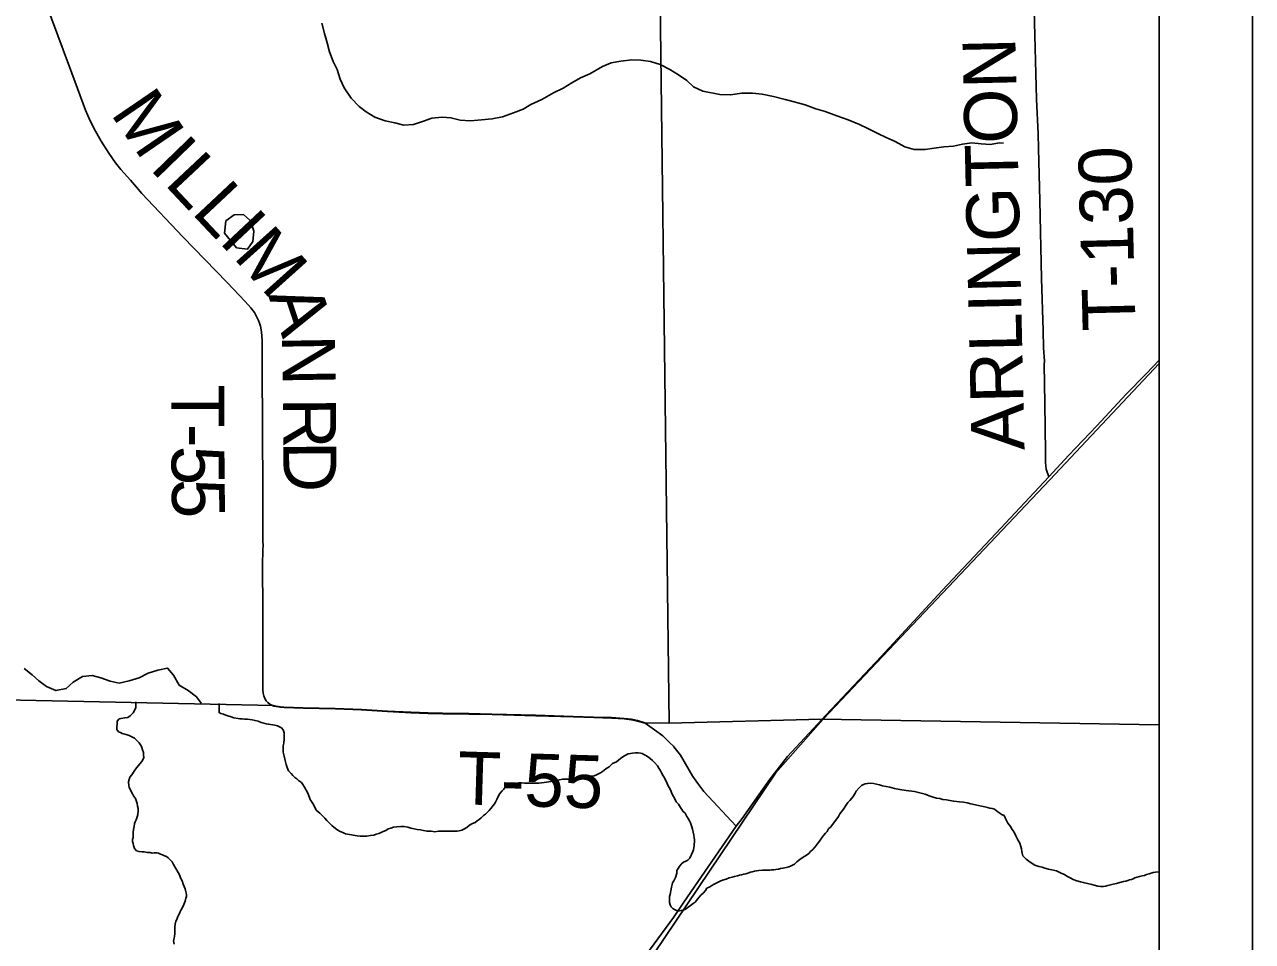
# Model space of a CAD drawing. Extents: x 0 to 34, y 0 to 22.
# Drawn here: x 27.323 to 28.64, y 15.082 to 16.067 of the extents above; entities that cross this region are included whole.
import ezdxf

# ---------------------------------------------------------------- set-up
doc = ezdxf.new("R2010")
doc.units = 0
for name, color, linetype in [('GM_X_Minor_Lake', 7, 'Continuous'), ('GM_X_Minor_River', 7, 'Continuous'), ('GM_X_Rail_Line', 7, 'Continuous'), ('GM_X_State_Route', 7, 'Continuous'), ('GM_X_Township_Road', 7, 'Continuous'), ('GM_X_Township_Road_Text', 7, 'Continuous'), ('SH_Cut_Line', 7, 'Continuous'), ('SH_Data', 7, 'Continuous')]:
    doc.layers.add(name, color=color, linetype=linetype)

msp = doc.modelspace()

# ---------------------------------------------------------------- linework, layer by layer
at = {"layer": 'GM_X_Minor_Lake'}
for points in [[(27.5646, 15.8565), (27.5578, 15.8629), (27.5479, 15.8625), (27.5388, 15.856)], [(27.5388, 15.856), (27.5374, 15.8426), (27.5439, 15.8347), (27.5504, 15.8268), (27.5622, 15.8257), (27.5679, 15.8337), (27.5689, 15.8447), (27.5658, 15.8554), (27.5646, 15.8565)]]:
    msp.add_lwpolyline(points, dxfattribs=at)
at = {"layer": 'GM_X_Minor_River'}
for points in [[(27.6418, 16.068), (27.6446, 16.057), (27.6477, 16.0471), (27.65, 16.0373), (27.6539, 16.027), (27.6585, 16.0183), (27.6616, 16.0081), (27.6659, 15.9986), (27.6732, 15.9876), (27.682, 15.9785), (27.6896, 15.9729), (27.6988, 15.9672), (27.7098, 15.9631), (27.7201, 15.9613), (27.73, 15.9587), (27.7402, 15.9595), (27.7508, 15.963), (27.7599, 15.9661), (27.7709, 15.9673), (27.7804, 15.9666), (27.7903, 15.964), (27.8014, 15.9633), (27.8131, 15.9645), (27.8245, 15.9654), (27.8359, 15.9677), (27.8477, 15.972), (27.8579, 15.9758), (27.8662, 15.9808), (27.8779, 15.9862), (27.8904, 15.9935), (27.901, 15.9982), (27.9101, 16.0039), (27.9196, 16.0093), (27.9294, 16.0136), (27.943, 16.0216), (27.9525, 16.0255), (27.9628, 16.0275), (27.9745, 16.0287), (27.984, 16.0284), (27.9947, 16.0269), (28.0049, 16.0239), (28.0152, 16.0183), (28.0244, 16.0126), (28.0336, 16.0066), (28.0408, 15.9998), (28.0507, 15.9953)], [(28.0507, 15.9953), (28.069, 15.9916), (28.0804, 15.9913), (28.0925, 15.9929), (28.1039, 15.993), (28.1142, 15.9919), (28.1264, 15.9893), (28.1389, 15.986), (28.1488, 15.9838), (28.1606, 15.9804), (28.172, 15.9763), (28.1819, 15.9733), (28.1945, 15.9685), (28.2067, 15.9644), (28.2189, 15.9595), (28.2277, 15.955), (28.2383, 15.9498), (28.2475, 15.9453), (28.257, 15.9411), (28.2673, 15.9355), (28.2776, 15.9325), (28.2894, 15.9326), (28.2988, 15.9338), (28.3091, 15.9354), (28.3197, 15.9362), (28.3292, 15.9382), (28.3394, 15.9398), (28.3493, 15.9387), (28.3592, 15.938), (28.3687, 15.9396), (28.3733, 15.9392)], [(27.3226, 15.3755), (27.331, 15.3687), (27.3383, 15.3623), (27.3463, 15.3563), (27.3566, 15.3518), (27.3676, 15.3538), (27.3751, 15.3607), (27.385, 15.3668), (27.3956, 15.368), (27.4047, 15.3654), (27.4146, 15.3617), (27.4245, 15.3598), (27.4351, 15.3622), (27.4458, 15.3653), (27.4556, 15.3703), (27.4658, 15.3738), (27.4764, 15.3758), (27.4826, 15.3682), (27.4887, 15.3576), (27.4986, 15.352), (27.5074, 15.3452), (27.5124, 15.3382)], [(27.4424, 15.3396), (27.4423, 15.3333), (27.4396, 15.3279), (27.4362, 15.3245), (27.4336, 15.323), (27.4305, 15.3226), (27.4264, 15.3218), (27.4245, 15.3214), (27.4222, 15.3188), (27.4219, 15.31), (27.4238, 15.3074), (27.4257, 15.3066), (27.4276, 15.3058), (27.4306, 15.3051), (27.4329, 15.3043), (27.4352, 15.3036), (27.4374, 15.3025), (27.4409, 15.3006), (27.4428, 15.299), (27.4458, 15.2956), (27.4481, 15.2926), (27.4489, 15.2907), (27.4496, 15.288), (27.4504, 15.2854), (27.4504, 15.2827), (27.4508, 15.2797), (27.4489, 15.2755), (27.4467, 15.2732), (27.4451, 15.2713), (27.4429, 15.269), (27.4406, 15.2652), (27.438, 15.2614), (27.4357, 15.2587), (27.4346, 15.2538), (27.4349, 15.25), (27.4353, 15.2477), (27.4388, 15.2409), (27.4399, 15.2386), (27.4418, 15.2359), (27.4426, 15.2337), (27.4437, 15.2306), (27.4441, 15.2276), (27.4449, 15.2253), (27.4449, 15.2226), (27.4445, 15.2188), (27.4438, 15.2162), (27.4427, 15.2131), (27.4415, 15.2109), (27.4408, 15.2089), (27.4404, 15.2059), (27.4397, 15.2025), (27.4393, 15.1994), (27.4393, 15.1964), (27.4393, 15.1941), (27.4389, 15.1918), (27.4389, 15.1899), (27.4393, 15.1877), (27.4397, 15.1854), (27.4409, 15.1823), (27.4431, 15.1797), (27.4458, 15.1789), (27.4492, 15.1786), (27.4511, 15.1786), (27.453, 15.1782), (27.4549, 15.1778), (27.4576, 15.1778), (27.4599, 15.1774), (27.4621, 15.1775), (27.4648, 15.1775), (27.4667, 15.1771), (27.4686, 15.1763), (27.4709, 15.1756), (27.4732, 15.1744), (27.4751, 15.1737), (27.477, 15.1722), (27.4812, 15.168), (27.4827, 15.165), (27.4876, 15.1566), (27.4892, 15.154), (27.4903, 15.1509), (27.4919, 15.1475), (27.493, 15.1441), (27.4942, 15.1414), (27.4953, 15.1388), (27.4961, 15.1357), (27.4965, 15.1327), (27.4965, 15.1308), (27.4961, 15.1289), (27.4953, 15.1258), (27.4938, 15.122), (27.4919, 15.1182), (27.4904, 15.1152), (27.4893, 15.1125), (27.4874, 15.1091), (27.4863, 15.1061), (27.4852, 15.1041), (27.4844, 15.1011), (27.484, 15.0977), (27.484, 15.0954), (27.484, 15.0931), (27.4841, 15.0908)], [(27.5318, 15.3378), (27.5316, 15.3282), (27.5335, 15.327), (27.5365, 15.3263), (27.5388, 15.3255), (27.5411, 15.3248), (27.5445, 15.3236), (27.5475, 15.3225), (27.5521, 15.3218), (27.554, 15.3214), (27.5563, 15.3214), (27.5589, 15.321), (27.562, 15.321), (27.5646, 15.3207), (27.5673, 15.3203), (27.5703, 15.3195), (27.5737, 15.3188), (27.5768, 15.3176), (27.5798, 15.3169), (27.5821, 15.3161), (27.5844, 15.3158), (27.5867, 15.3154), (27.5893, 15.315), (27.5916, 15.3146), (27.5943, 15.3139), (27.5985, 15.3116), (27.6004, 15.3097), (27.6015, 15.3063), (27.6015, 15.3029), (27.6015, 15.2998), (27.6012, 15.2953), (27.6004, 15.2926), (27.6004, 15.2858), (27.6016, 15.2812), (27.6024, 15.2767), (27.6035, 15.2725), (27.6047, 15.2691), (27.6062, 15.2656), (27.6089, 15.2626), (27.6108, 15.2607), (27.613, 15.2584), (27.615, 15.2569), (27.6169, 15.2554), (27.6199, 15.2531), (27.6214, 15.2509), (27.6233, 15.2482), (27.6249, 15.2448), (27.6272, 15.241), (27.6295, 15.2349), (27.6321, 15.2304), (27.6344, 15.2266), (27.6359, 15.2235), (27.6379, 15.2216), (27.6398, 15.2201), (27.6428, 15.2171), (27.6451, 15.2148), (27.6474, 15.2122), (27.65, 15.2095), (27.6527, 15.2068), (27.6565, 15.2038), (27.6592, 15.2019), (27.6615, 15.2004), (27.6645, 15.1993), (27.6672, 15.1981), (27.6694, 15.1978), (27.6797, 15.1959), (27.6831, 15.1955), (27.6865, 15.1955), (27.6903, 15.1955), (27.6941, 15.1963), (27.6976, 15.1967), (27.7002, 15.1975), (27.7029, 15.1982), (27.7055, 15.1994), (27.7078, 15.2005), (27.7105, 15.2017), (27.7131, 15.2032), (27.7158, 15.204), (27.7188, 15.2051), (27.7222, 15.2055), (27.7268, 15.2059), (27.7302, 15.2059), (27.734, 15.2052), (27.7374, 15.204), (27.7408, 15.2033), (27.7443, 15.2025), (27.7477, 15.2022), (27.7511, 15.2014), (27.7549, 15.2007), (27.7591, 15.2007), (27.7633, 15.2003), (27.767, 15.2007), (27.7712, 15.2007), (27.7735, 15.2007), (27.7762, 15.2007), (27.7788, 15.2007), (27.7815, 15.2007), (27.7841, 15.2007), (27.7868, 15.2007), (27.7891, 15.2011), (27.7921, 15.2019)], [(27.7921, 15.2019), (27.7944, 15.203), (27.7974, 15.2049), (27.8005, 15.2072), (27.8035, 15.2091), (27.8065, 15.2103), (27.8084, 15.2118), (27.8107, 15.2133), (27.813, 15.2152), (27.8152, 15.2175), (27.8175, 15.2191), (27.8194, 15.221), (27.8213, 15.2229), (27.8232, 15.2252), (27.827, 15.2301), (27.8281, 15.232), (27.8296, 15.2347), (27.8311, 15.2381), (27.833, 15.2412), (27.8353, 15.2442), (27.8372, 15.2461), (27.8391, 15.2484), (27.8413, 15.2499), (27.844, 15.2507), (27.8474, 15.2518), (27.8508, 15.2522), (27.8531, 15.2526), (27.8561, 15.2526), (27.8592, 15.2522), (27.8626, 15.2523), (27.8664, 15.2523), (27.8706, 15.2523), (27.8748, 15.2523), (27.8805, 15.2531), (27.8854, 15.2538), (27.8896, 15.2546), (27.893, 15.2554), (27.8968, 15.2561), (27.9002, 15.2565), (27.9032, 15.2565), (27.9063, 15.2566), (27.9093, 15.2569), (27.9123, 15.2569), (27.9154, 15.257), (27.9199, 15.257), (27.9234, 15.2577), (27.9272, 15.2585), (27.9309, 15.2597), (27.934, 15.2604), (27.9366, 15.2612), (27.9389, 15.2623), (27.9408, 15.2635), (27.9431, 15.265), (27.9465, 15.2677), (27.9503, 15.27), (27.9537, 15.2734), (27.9579, 15.2753), (27.9601, 15.2772), (27.9624, 15.2787), (27.9658, 15.2814), (27.9704, 15.2837), (27.973, 15.2841), (27.9753, 15.2845), (27.9783, 15.2849), (27.9814, 15.2849), (27.9837, 15.2845), (27.9856, 15.2841), (27.9875, 15.283), (27.9897, 15.2819), (27.9924, 15.2803), (27.9943, 15.2788), (27.9966, 15.2766), (27.9989, 15.2747), (28.0019, 15.2709), (28.0035, 15.2686), (28.005, 15.2663), (28.0065, 15.2633), (28.008, 15.2602), (28.0096, 15.258), (28.0107, 15.2557), (28.0119, 15.253), (28.0126, 15.2511), (28.0145, 15.2477), (28.0157, 15.2458), (28.0168, 15.2435), (28.0176, 15.2413), (28.0191, 15.2382), (28.0207, 15.2356), (28.0222, 15.2325), (28.0245, 15.2299), (28.0268, 15.2261), (28.0283, 15.2242), (28.0294, 15.2223), (28.0317, 15.22), (28.0336, 15.2166), (28.0348, 15.2143), (28.0363, 15.212), (28.0374, 15.2098), (28.0382, 15.2075), (28.039, 15.2056), (28.0397, 15.2029)], [(28.2106, 15.2361), (28.2121, 15.238), (28.214, 15.2418), (28.2151, 15.2437), (28.2181, 15.2471), (28.2208, 15.2498), (28.223, 15.2509), (28.2249, 15.2517), (28.2272, 15.2521), (28.2303, 15.2525), (28.2337, 15.2521), (28.2371, 15.2513), (28.2401, 15.2506), (28.2436, 15.2494), (28.2474, 15.2487), (28.2515, 15.248), (28.2565, 15.2468), (28.2622, 15.2457), (28.269, 15.2446), (28.2778, 15.2435), (28.2835, 15.242), (28.2892, 15.2404), (28.2937, 15.2389), (28.2979, 15.2374), (28.3013, 15.2363), (28.3048, 15.2359), (28.3082, 15.2348), (28.312, 15.2344), (28.3158, 15.2337), (28.32, 15.2329), (28.326, 15.2322), (28.3302, 15.2318), (28.3344, 15.2311), (28.3382, 15.2303), (28.3496, 15.2277), (28.3534, 15.2269), (28.3561, 15.2262), (28.3587, 15.2254), (28.361, 15.225), (28.3637, 15.2243), (28.3671, 15.2216), (28.3694, 15.2201), (28.3713, 15.2186), (28.3739, 15.2175), (28.3751, 15.2152), (28.3762, 15.2129), (28.3781, 15.2095), (28.3808, 15.2057), (28.3827, 15.2027), (28.3846, 15.1996), (28.3865, 15.1958), (28.3888, 15.1917), (28.3907, 15.1879), (28.3919, 15.1845), (28.3927, 15.1818), (28.393, 15.1791), (28.3934, 15.1772), (28.3942, 15.1742), (28.3976, 15.1708), (28.4018, 15.1674), (28.4068, 15.1643), (28.4113, 15.1628), (28.4147, 15.1621), (28.4178, 15.161), (28.4216, 15.1602), (28.425, 15.1595), (28.43, 15.1583), (28.433, 15.1568), (28.436, 15.1553), (28.4387, 15.1542), (28.4414, 15.1527), (28.4448, 15.1508), (28.4482, 15.1489), (28.452, 15.1474), (28.4558, 15.1466), (28.4589, 15.1459), (28.468, 15.1436), (28.4706, 15.1428), (28.4744, 15.1417), (28.4775, 15.1413), (28.4805, 15.1413), (28.4828, 15.1417), (28.4851, 15.1425), (28.4881, 15.1433), (28.4911, 15.144), (28.4946, 15.1448), (28.498, 15.1456), (28.5022, 15.1467), (28.5044, 15.1471), (28.5067, 15.1479), (28.5086, 15.1486), (28.5105, 15.149), (28.5124, 15.1498), (28.5143, 15.1506), (28.5166, 15.1513), (28.5192, 15.1521), (28.5219, 15.1529), (28.5245, 15.1532), (28.5268, 15.1544), (28.5295, 15.1552), (28.5317, 15.1559)], [(28.0398, 15.179), (28.0368, 15.1717), (28.0345, 15.1698), (28.0326, 15.1687), (28.03, 15.1675), (28.0273, 15.1653), (28.0254, 15.1626), (28.0243, 15.1607), (28.0228, 15.1588), (28.0228, 15.1557), (28.0213, 15.1512), (28.0194, 15.1474), (28.0183, 15.1455), (28.0179, 15.1436), (28.0171, 15.1409), (28.0164, 15.1367), (28.0157, 15.1329), (28.0149, 15.1306), (28.0149, 15.1272), (28.0149, 15.1242), (28.0157, 15.1219), (28.0168, 15.1196), (28.0184, 15.1177), (28.0203, 15.1166), (28.0241, 15.1151), (28.0275, 15.1158), (28.0294, 15.1162), (28.0313, 15.1166), (28.0332, 15.1178), (28.0351, 15.1193), (28.0373, 15.1212), (28.0404, 15.1231), (28.0423, 15.1246), (28.0449, 15.128), (28.0468, 15.13), (28.0487, 15.1322), (28.0513, 15.1345), (28.0536, 15.1372), (28.0551, 15.1395), (28.0582, 15.141), (28.0604, 15.1425), (28.0627, 15.1441), (28.0692, 15.1471), (28.0718, 15.1483), (28.0756, 15.1494), (28.079, 15.1506), (28.0821, 15.1513), (28.0847, 15.1521), (28.0878, 15.1529), (28.09, 15.1536), (28.0923, 15.154), (28.0946, 15.1548), (28.0969, 15.1552), (28.0988, 15.1556), (28.1018, 15.1567), (28.1037, 15.1571), (28.106, 15.1579), (28.1082, 15.1582), (28.1109, 15.1586), (28.1147, 15.159), (28.1166, 15.159), (28.1185, 15.159), (28.1204, 15.159), (28.1227, 15.159), (28.1246, 15.1594), (28.1269, 15.1594), (28.1291, 15.1598), (28.1318, 15.1602), (28.1341, 15.1606), (28.1367, 15.161), (28.1401, 15.1617), (28.1428, 15.1625), (28.1447, 15.1633), (28.147, 15.1644), (28.1489, 15.1656), (28.1515, 15.1679), (28.1549, 15.1705), (28.1583, 15.1728), (28.1618, 15.1751), (28.1644, 15.177), (28.1663, 15.1789), (28.1686, 15.1812), (28.1712, 15.1839), (28.1735, 15.1869), (28.1758, 15.19), (28.178, 15.1934), (28.1803, 15.1961), (28.1822, 15.1987), (28.1841, 15.2006), (28.1856, 15.2033), (28.1875, 15.2052), (28.1943, 15.214), (28.1962, 15.2166), (28.1977, 15.2193), (28.1992, 15.2212), (28.2007, 15.2231), (28.2022, 15.2254), (28.2041, 15.2284), (28.2064, 15.2315), (28.2083, 15.2338), (28.2106, 15.2361)], [(28.0397, 15.2029), (28.0409, 15.1965), (28.0413, 15.1938), (28.0417, 15.1919), (28.0417, 15.1892), (28.0413, 15.1873), (28.0413, 15.1854), (28.0406, 15.1809), (28.0398, 15.179)], [(28.5317, 15.1559), (28.534, 15.1563), (28.5363, 15.1567), (28.5397, 15.1571), (28.5404, 15.1571)], [(27.4841, 15.0908), (27.4837, 15.0882), (27.4833, 15.0859), (27.4829, 15.0832), (27.4833, 15.0794)]]:
    msp.add_lwpolyline(points, dxfattribs=at)
at = {"layer": 'GM_X_Rail_Line'}
for points in [[(27.9855, 17.2071), (27.9858, 17.1891), (27.9866, 17.1549), (27.9871, 17.1333), (27.9872, 17.1053), (27.9893, 17.0028), (27.9919, 16.8537), (27.9936, 16.7636), (27.9941, 16.7108), (27.9952, 16.6488), (27.9951, 16.6426), (27.9965, 16.5526), (27.997, 16.536), (27.9971, 16.5306), (27.9983, 16.4909), (27.9991, 16.4258), (28.0001, 16.398), (28.0004, 16.3862), (28.0012, 16.3791), (28.0145, 15.3166), (28.178, 15.3211), (28.5404, 15.3151), (28.5404, 20.2992)], [(28.1797, 15.3209), (28.4229, 15.5781), (28.5404, 15.7028)], [(27.73, 14.721), (27.7658, 14.794), (27.7774, 14.8544), (27.832, 14.8519), (27.8568, 14.8586), (27.8857, 14.8892), (27.9626, 15.0165), (28.1288, 15.263), (28.1797, 15.3209)]]:
    msp.add_lwpolyline(points, dxfattribs=at)
at = {"layer": 'GM_X_State_Route'}
msp.add_line((28.0304, 15.1246), (28.0865, 15.2061), dxfattribs=at)
for points in [[(28.1783, 15.3206), (28.1826, 15.3252), (28.2419, 15.3885), (28.3076, 15.459), (28.3651, 15.5202), (28.4219, 15.5811), (28.4435, 15.6043), (28.4733, 15.6359), (28.505, 15.67), (28.5265, 15.6919), (28.5404, 15.7065)], [(28.0865, 15.2061), (28.093, 15.2144), (28.1218, 15.2556), (28.1414, 15.2809), (28.1783, 15.3206)], [(27.9517, 15.0231), (27.9671, 15.0401), (27.9947, 15.0746), (28.0192, 15.1083), (28.0304, 15.1246)]]:
    msp.add_lwpolyline(points, dxfattribs=at)
at = {"layer": 'GM_X_Township_Road'}
for points in [[(28.4219, 15.5811), (28.419, 15.5894), (28.4183, 15.5964), (28.4183, 15.6076), (28.4178, 15.6598), (28.417, 15.702), (28.4172, 15.7053), (28.4162, 15.7198), (28.4157, 15.7381), (28.4142, 15.7939), (28.4121, 15.8778), (28.4109, 15.9337), (28.4106, 15.9492), (28.4088, 15.9864), (28.4061, 16.0825), (28.4049, 16.1072), (28.4046, 16.1314), (28.4028, 16.1957), (28.4019, 16.2266), (28.4015, 16.2513), (28.4014, 16.2761), (28.4001, 16.3382), (28.399, 16.3786), (28.3976, 16.4221)], [(27.5904, 15.3351), (27.5881, 15.336), (27.5862, 15.3371), (27.5839, 15.3389), (27.5822, 15.3409), (27.5808, 15.3434), (27.5797, 15.3461), (27.5791, 15.3491), (27.5787, 15.3521), (27.5786, 15.3551), (27.5787, 15.3613), (27.5786, 15.4048), (27.5786, 15.439), (27.5782, 15.4854), (27.5787, 15.5038), (27.579, 15.5069), (27.5786, 15.5129), (27.5787, 15.5222), (27.5784, 15.5657), (27.5779, 15.6994), (27.5777, 15.7274), (27.5771, 15.7368), (27.5759, 15.743), (27.575, 15.746), (27.574, 15.749), (27.5712, 15.7547), (27.5695, 15.7574), (27.5658, 15.7625), (27.5596, 15.7695), (27.5402, 15.7897), (27.4926, 15.8389), (27.4489, 15.8854), (27.443, 15.8921), (27.4365, 15.8995), (27.4262, 15.9111), (27.4204, 15.9183), (27.4133, 15.9285), (27.4051, 15.9416), (27.3989, 15.9523), (27.3933, 15.9634), (27.3884, 15.9748), (27.3711, 16.0213), (27.3452, 16.0913)], [(27.9888, 15.3166), (27.9807, 15.319), (27.9743, 15.3204), (27.9664, 15.3214), (27.9529, 15.3222), (27.9337, 15.3227), (27.9119, 15.3234), (27.8714, 15.3247), (27.8246, 15.326), (27.7997, 15.3264), (27.7717, 15.3269), (27.7561, 15.3273), (27.7375, 15.3279), (27.7125, 15.3293), (27.6845, 15.3309), (27.6565, 15.332), (27.6222, 15.3328), (27.6014, 15.3335), (27.5977, 15.3338), (27.5932, 15.3345), (27.5904, 15.3351)], [(28.0197, 15.2912), (28.0191, 15.2919), (28.0152, 15.2957), (28.0076, 15.3031), (27.9987, 15.3097), (27.9888, 15.3166)], [(28.0865, 15.2061), (28.0516, 15.2434), (28.0452, 15.252), (28.0399, 15.2594), (28.0268, 15.2825), (28.0197, 15.2912)]]:
    msp.add_lwpolyline(points, dxfattribs=at)
at = {"layer": 'SH_Cut_Line'}
for points in [[(26.6735, 15.355), (27.5902, 15.3356), (27.593, 15.335), (27.5975, 15.3343), (27.6012, 15.3341), (27.622, 15.3334), (27.6563, 15.3326), (27.6843, 15.3315), (27.7123, 15.3298), (27.7372, 15.3284), (27.7559, 15.3278), (27.7715, 15.3275), (27.7995, 15.327), (27.8244, 15.3265), (27.8712, 15.3252), (27.9117, 15.324), (27.9335, 15.3233), (27.9527, 15.3227), (27.9662, 15.3219), (27.9741, 15.3209), (27.9805, 15.3196), (27.9886, 15.3172), (28.0145, 15.3166), (28.178, 15.3211), (28.5404, 15.3151), (28.5404, 20.9)], [(28.5404, 14.1), (28.5404, 15.3151), (28.178, 15.3211), (28.0145, 15.3166), (27.9886, 15.3172), (27.9805, 15.3196), (27.9741, 15.3209), (27.9662, 15.3219), (27.9527, 15.3227), (27.9335, 15.3233), (27.9117, 15.324), (27.8712, 15.3252), (27.8244, 15.3265), (27.7995, 15.327), (27.7715, 15.3275), (27.7559, 15.3278), (27.7372, 15.3284), (27.7123, 15.3298), (27.6843, 15.3315), (27.6563, 15.3326), (27.622, 15.3334), (27.6012, 15.3341), (27.5975, 15.3343), (27.593, 15.335), (27.5902, 15.3356), (26.6735, 15.355)]]:
    msp.add_lwpolyline(points, dxfattribs=at)
at = {"layer": 'SH_Data'}
for p, q in [((28.6404, 21), (28.6404, 14)), ((28.5404, 20.9), (28.5404, 14.1))]:
    msp.add_line(p, q, dxfattribs=at)

# ---------------------------------------------------------------- texts
at = {"layer": 'GM_X_Township_Road_Text'}
for s, height, rotation, p in [('ARLINGTON', 0.05682, 91.2887, (28.3959, 15.6101)), ('M', 0.0568, 304.3692, (27.4144, 15.9713)), ('I', 0.0568, 314.1305, (27.4559, 15.9122)), ('L', 0.0568, 313.2118, (27.472, 15.8957)), ('T-130', 0.05682, 91.4128, (28.5151, 15.7383)), ('L', 0.0568, 313.2169, (27.5011, 15.8647)), ('I', 0.0568, 313.2115, (27.5302, 15.8337)), ('M', 0.0568, 311.9242, (27.5459, 15.8169)), ('A', 0.0568, 288.4782, (27.5841, 15.7763)), ('N', 0.0568, 270.929, (27.5991, 15.7334)), ('T', 0.0568, 270.0043, (27.4805, 15.6805)), ('R', 0.0568, 270.4528, (27.6001, 15.6661)), ('-', 0.0568, 270.0456, (27.4805, 15.638)), ('D', 0.0568, 270.4552, (27.6005, 15.6194)), ('5', 0.0568, 270.2066, (27.4806, 15.6145)), ('5', 0.0568, 271.0073, (27.4807, 15.5786)), ('T-55', 0.05682, 358.2743, (27.7869, 15.2298))]:
    msp.add_text(s, height=height, rotation=rotation, dxfattribs=at).set_placement(p)

doc.saveas('drawing.dxf')
